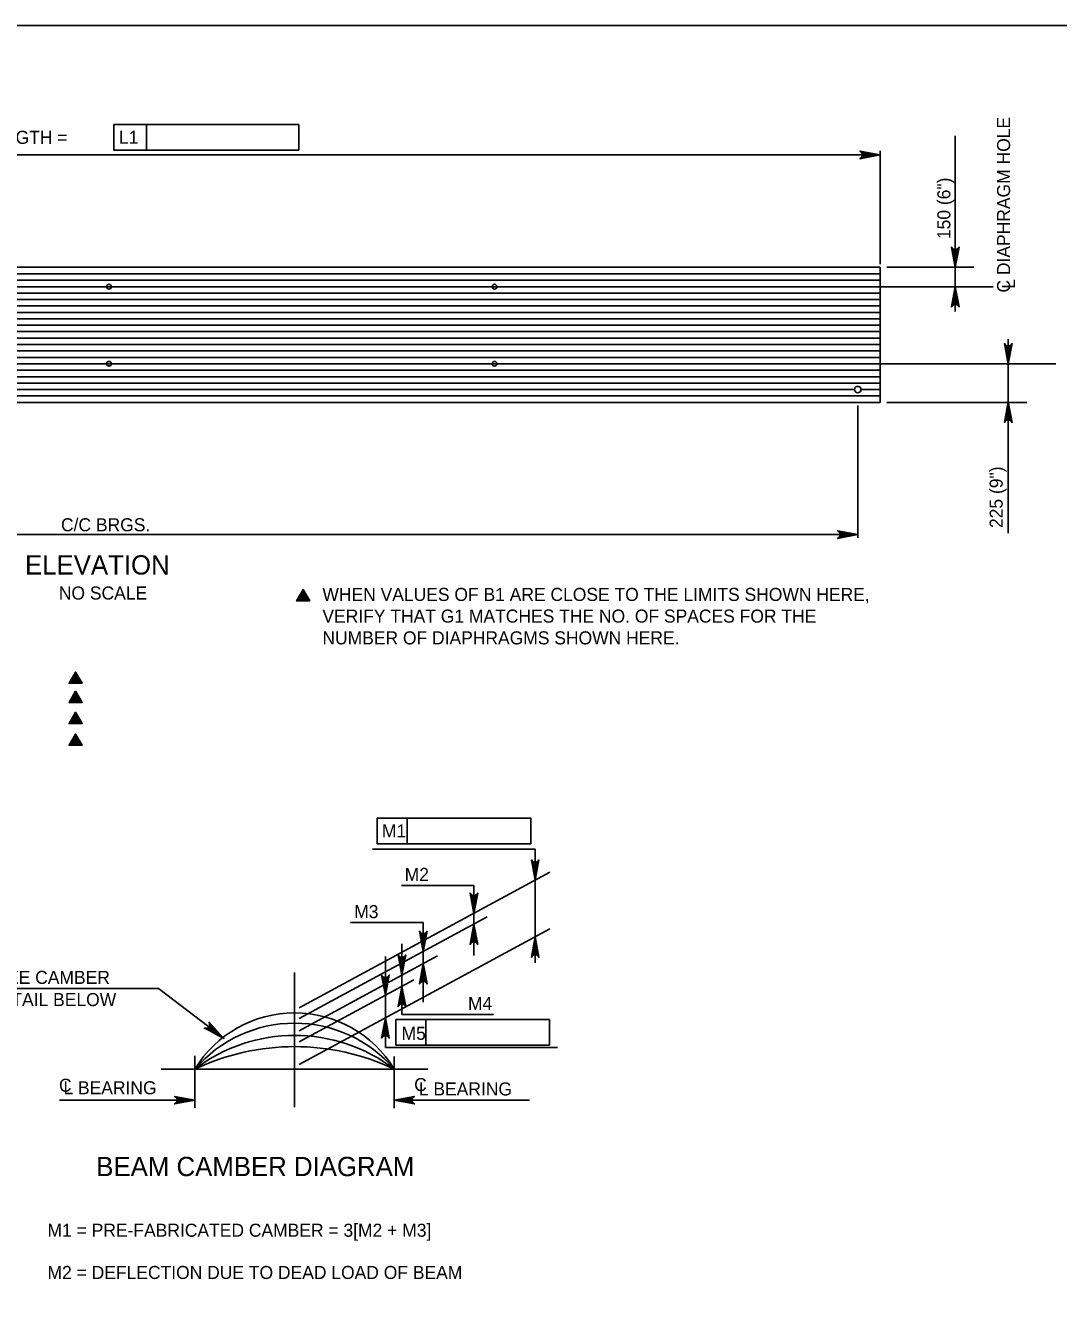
# Model space of a CAD drawing. Extents: x -13 to 81, y -176 to 0.
# Drawn here: x 48.51 to 58.01, y -56.45 to -44.75 of the extents above; entities that cross this region are included whole.
import ezdxf

# ---------------------------------------------------------------- set-up
doc = ezdxf.new("R2010")
doc.units = 0
for name, color, linetype in [('Level 1', 7, 'Continuous'), ('Level 2', 7, 'Continuous'), ('Level 4', 7, 'Continuous'), ('Level 5', 7, 'Continuous'), ('Level 6', 7, 'Continuous')]:
    doc.layers.add(name, color=color, linetype=linetype)

msp = doc.modelspace()

# ---------------------------------------------------------------- linework, layer by layer
at = {"layer": 'Level 1'}
msp.add_lwpolyline([(35.75, -65.25), (67.25, -65.25), (67.25, -44.75), (35.75, -44.75)], close=True, dxfattribs=at)
at = {"layer": 'Level 2'}
for p, q in [((42.194, -46.972), (56.367, -46.972)), ((56.367, -46.972), (56.367, -48.213)), ((42.194, -48.213), (56.367, -48.213)), ((49.758, -54.338), (52.211, -54.338))]:
    msp.add_line(p, q, dxfattribs=at)
at = {"layer": 'Level 4'}
for centre, radius in [((49.28, -47.15), 0.0221), ((52.823, -47.15), 0.0221), ((49.28, -47.858), 0.0221), ((52.823, -47.858), 0.0221), ((56.16, -48.095), 0.0295)]:
    msp.add_circle(centre, radius, dxfattribs=at)
for centre, radius, start, end in [((50.985, -54.89), 1.069, 31.1159, 148.8841), ((50.985, -55.121), 1.205, 40.5509, 139.4492), ((50.985, -55.534), 1.506, 52.5765, 127.4235), ((50.985, -56.261), 2.13, 64.5513, 115.4487)]:
    msp.add_arc(centre, radius, start, end, dxfattribs=at)
at = {"layer": 'Level 5'}
for p, q in [((49.323, -45.659), (49.626, -45.659)), ((49.323, -45.659), (49.323, -45.895)), ((49.626, -45.659), (49.626, -45.895)), ((49.626, -45.659), (51.024, -45.659)), ((51.024, -45.659), (51.024, -45.895)), ((57.056, -46.746), (57.056, -45.764)), ((42.194, -45.939), (56.367, -45.939)), ((49.323, -45.895), (51.024, -45.895)), ((56.367, -46.944), (56.367, -45.902)), ((57.056, -47.15), (57.056, -46.746)), ((56.426, -46.972), (57.226, -46.972)), ((42.468, -47.15), (57.405, -47.15)), ((57.056, -47.15), (57.056, -47.377)), ((57.543, -47.745), (57.543, -47.632)), ((42.468, -47.858), (57.979, -47.858)), ((57.543, -47.858), (57.543, -49.414)), ((56.16, -48.242), (56.16, -49.456)), ((56.426, -48.213), (57.713, -48.213)), ((42.4, -49.427), (56.16, -49.427)), ((51.064, -50.002), (51.064, -50.002)), ((48.973, -50.759), (48.973, -50.759)), ((48.973, -50.935), (48.973, -50.935)), ((48.973, -51.129), (48.973, -51.129)), ((48.973, -51.328), (48.973, -51.328)), ((51.745, -52.033), (52.019, -52.033)), ((51.745, -52.269), (51.745, -52.033)), ((52.019, -52.269), (52.019, -52.033)), ((52.019, -52.033), (53.157, -52.033)), ((53.157, -52.033), (53.157, -52.269)), ((53.157, -52.269), (51.745, -52.269)), ((53.196, -52.318), (51.701, -52.318)), ((53.196, -52.318), (53.196, -53.362)), ((51.027, -53.774), (53.331, -52.529)), ((52.633, -52.65), (51.968, -52.65)), ((52.633, -52.65), (52.633, -53.293)), ((51.027, -53.873), (52.755, -52.94)), ((51.027, -54.295), (53.331, -53.05)), ((52.168, -52.992), (51.5, -52.992)), ((52.168, -53.416), (52.168, -52.992)), ((51.972, -53.187), (51.972, -53.835)), ((51.027, -53.985), (52.299, -53.298)), ((51.82, -54.139), (51.82, -53.302)), ((52.168, -53.416), (52.168, -53.723)), ((50.985, -54.687), (50.985, -53.449)), ((51.027, -54.088), (52.08, -53.519)), ((49.734, -53.597), (47.738, -53.597)), ((50.326, -54.048), (49.734, -53.597)), ((51.916, -53.882), (52.19, -53.882)), ((51.916, -54.118), (51.916, -53.882)), ((52.812, -53.835), (51.972, -53.835)), ((52.19, -54.118), (52.19, -53.882)), ((52.19, -53.882), (53.328, -53.882)), ((53.328, -53.882), (53.328, -54.118)), ((53.4, -54.139), (51.82, -54.139)), ((53.328, -54.118), (51.916, -54.118)), ((50.069, -54.216), (50.069, -54.693)), ((51.9, -54.221), (51.9, -54.698)), ((50.069, -54.623), (48.824, -54.623)), ((51.9, -54.623), (53.145, -54.623))]:
    msp.add_line(p, q, dxfattribs=at)
for points in [[(56.367, -45.939), (56.18, -45.974), (56.195, -45.964), (56.202, -45.952), (56.204, -45.939), (56.202, -45.927), (56.195, -45.914), (56.18, -45.904), (56.367, -45.939), (56.195, -45.914), (56.202, -45.927), (56.367, -45.939), (56.204, -45.939), (56.202, -45.952), (56.367, -45.939), (56.195, -45.964)], [(57.056, -46.972), (57.021, -46.786), (57.031, -46.8), (57.043, -46.808), (57.056, -46.81), (57.068, -46.808), (57.081, -46.8), (57.091, -46.786), (57.056, -46.972), (57.081, -46.8), (57.068, -46.808), (57.056, -46.972), (57.056, -46.81), (57.043, -46.808), (57.056, -46.972), (57.031, -46.8)], [(57.056, -47.15), (57.091, -47.336), (57.081, -47.322), (57.068, -47.314), (57.056, -47.312), (57.043, -47.314), (57.031, -47.322), (57.021, -47.336), (57.056, -47.15), (57.031, -47.322), (57.043, -47.314), (57.056, -47.15), (57.056, -47.312), (57.068, -47.314), (57.056, -47.15), (57.081, -47.322)], [(57.543, -47.858), (57.508, -47.672), (57.518, -47.686), (57.53, -47.694), (57.543, -47.696), (57.555, -47.694), (57.568, -47.686), (57.578, -47.672), (57.543, -47.858), (57.568, -47.686), (57.555, -47.694), (57.543, -47.858), (57.543, -47.696), (57.53, -47.694), (57.543, -47.858), (57.518, -47.686)], [(57.543, -48.209), (57.578, -48.396), (57.568, -48.381), (57.555, -48.374), (57.543, -48.372), (57.53, -48.374), (57.518, -48.381), (57.508, -48.396), (57.543, -48.209), (57.518, -48.381), (57.53, -48.374), (57.543, -48.209), (57.543, -48.372), (57.555, -48.374), (57.543, -48.209), (57.568, -48.381)], [(56.16, -49.427), (55.974, -49.462), (55.988, -49.452), (55.995, -49.439), (55.997, -49.427), (55.995, -49.414), (55.988, -49.402), (55.974, -49.392), (56.16, -49.427), (55.988, -49.402), (55.995, -49.414), (56.16, -49.427), (55.997, -49.427), (55.995, -49.439), (56.16, -49.427), (55.988, -49.452)], [(51.004, -50.037), (51.124, -50.037), (51.064, -49.933), (51.004, -50.037)], [(51.004, -50.037), (51.064, -49.933), (51.124, -50.037), (51.004, -50.037), (51.064, -49.936), (51.122, -50.035), (51.007, -50.036), (51.064, -49.94), (51.119, -50.034), (51.009, -50.034), (51.064, -49.943), (51.117, -50.032), (51.012, -50.033), (51.064, -49.946), (51.114, -50.031), (51.015, -50.031), (51.064, -49.949), (51.111, -50.029), (51.018, -50.029), (51.064, -49.953), (51.108, -50.027), (51.021, -50.027), (51.064, -49.956), (51.105, -50.026), (51.024, -50.026), (51.064, -49.96), (51.102, -50.024), (51.027, -50.024), (51.064, -49.963), (51.099, -50.022), (51.03, -50.022), (51.064, -49.967), (51.095, -50.02), (51.033, -50.021), (51.064, -49.971), (51.092, -50.018), (51.036, -50.019), (51.064, -49.974), (51.089, -50.016), (51.04, -50.017), (51.064, -49.978), (51.086, -50.014), (51.043, -50.016), (51.064, -49.982), (51.082, -50.012), (51.047, -50.014), (51.064, -49.985), (51.079, -50.01), (51.05, -50.012), (51.064, -49.989), (51.075, -50.008), (51.053, -50.01), (51.064, -49.992), (51.072, -50.007), (51.056, -50.009), (51.064, -49.995), (51.07, -50.006), (51.059, -50.007), (51.064, -49.999), (51.067, -50.004), (51.062, -50.005), (51.064, -50.002), (51.123, -50.036), (51.064, -50.002), (51.064, -49.934), (51.064, -50.003), (51.005, -50.036)], [(48.913, -50.793), (49.033, -50.793), (48.973, -50.69), (48.913, -50.793)], [(48.913, -50.793), (48.973, -50.69), (49.033, -50.793), (48.913, -50.793), (48.973, -50.693), (49.031, -50.792), (48.916, -50.792), (48.973, -50.696), (49.028, -50.791), (48.919, -50.791), (48.973, -50.699), (49.026, -50.789), (48.921, -50.789), (48.973, -50.702), (49.023, -50.787), (48.924, -50.788), (48.973, -50.706), (49.02, -50.786), (48.927, -50.786), (48.973, -50.71), (49.017, -50.784), (48.93, -50.784), (48.973, -50.713), (49.014, -50.782), (48.933, -50.782), (48.973, -50.717), (49.011, -50.78), (48.936, -50.781), (48.973, -50.72), (49.008, -50.779), (48.939, -50.779), (48.973, -50.724), (49.004, -50.776), (48.942, -50.777), (48.973, -50.727), (49.001, -50.774), (48.945, -50.776), (48.973, -50.731), (48.998, -50.772), (48.949, -50.774), (48.973, -50.734), (48.995, -50.771), (48.952, -50.772), (48.973, -50.738), (48.991, -50.769), (48.956, -50.77), (48.973, -50.742), (48.988, -50.767), (48.959, -50.769), (48.973, -50.745), (48.984, -50.765), (48.962, -50.767), (48.973, -50.749), (48.981, -50.764), (48.965, -50.765), (48.973, -50.752), (48.979, -50.762), (48.968, -50.764), (48.973, -50.755), (48.977, -50.761), (48.971, -50.762), (48.973, -50.759), (49.032, -50.793), (48.973, -50.759), (48.973, -50.691), (48.973, -50.759), (48.913, -50.793)], [(48.913, -50.969), (49.033, -50.969), (48.973, -50.866), (48.913, -50.969)], [(48.913, -50.969), (48.973, -50.866), (49.033, -50.969), (48.913, -50.969), (48.973, -50.869), (49.031, -50.968), (48.916, -50.968), (48.973, -50.872), (49.028, -50.967), (48.919, -50.967), (48.973, -50.875), (49.026, -50.965), (48.921, -50.965), (48.973, -50.878), (49.023, -50.963), (48.924, -50.964), (48.973, -50.882), (49.02, -50.962), (48.927, -50.962), (48.973, -50.886), (49.017, -50.96), (48.93, -50.96), (48.973, -50.889), (49.014, -50.958), (48.933, -50.959), (48.973, -50.893), (49.011, -50.956), (48.936, -50.957), (48.973, -50.896), (49.008, -50.955), (48.939, -50.955), (48.973, -50.9), (49.004, -50.953), (48.942, -50.954), (48.973, -50.903), (49.001, -50.95), (48.945, -50.952), (48.973, -50.907), (48.998, -50.948), (48.949, -50.95), (48.973, -50.91), (48.995, -50.947), (48.952, -50.948), (48.973, -50.914), (48.991, -50.945), (48.956, -50.947), (48.973, -50.918), (48.988, -50.943), (48.959, -50.945), (48.973, -50.921), (48.984, -50.941), (48.962, -50.943), (48.973, -50.925), (48.981, -50.94), (48.965, -50.941), (48.973, -50.928), (48.979, -50.938), (48.968, -50.94), (48.973, -50.931), (48.977, -50.937), (48.971, -50.938), (48.973, -50.935), (49.032, -50.969), (48.973, -50.935), (48.973, -50.867), (48.973, -50.935), (48.913, -50.969)], [(48.913, -51.164), (49.033, -51.164), (48.973, -51.06), (48.913, -51.164)], [(48.913, -51.164), (48.973, -51.06), (49.033, -51.164), (48.913, -51.164), (48.973, -51.063), (49.031, -51.162), (48.916, -51.163), (48.973, -51.066), (49.028, -51.161), (48.919, -51.161), (48.973, -51.069), (49.026, -51.159), (48.921, -51.16), (48.973, -51.073), (49.023, -51.157), (48.924, -51.158), (48.973, -51.076), (49.02, -51.156), (48.927, -51.156), (48.973, -51.08), (49.017, -51.154), (48.93, -51.154), (48.973, -51.083), (49.014, -51.152), (48.933, -51.153), (48.973, -51.087), (49.011, -51.151), (48.936, -51.151), (48.973, -51.09), (49.008, -51.149), (48.939, -51.149), (48.973, -51.094), (49.004, -51.147), (48.942, -51.148), (48.973, -51.098), (49.001, -51.145), (48.945, -51.146), (48.973, -51.101), (48.998, -51.143), (48.949, -51.144), (48.973, -51.105), (48.995, -51.141), (48.952, -51.142), (48.973, -51.108), (48.991, -51.139), (48.956, -51.141), (48.973, -51.112), (48.988, -51.137), (48.959, -51.139), (48.973, -51.115), (48.984, -51.135), (48.962, -51.137), (48.973, -51.119), (48.981, -51.134), (48.965, -51.136), (48.973, -51.122), (48.979, -51.133), (48.968, -51.134), (48.973, -51.125), (48.977, -51.131), (48.971, -51.132), (48.973, -51.129), (49.032, -51.163), (48.973, -51.129), (48.973, -51.061), (48.973, -51.13), (48.913, -51.163)], [(48.913, -51.363), (49.033, -51.363), (48.973, -51.26), (48.913, -51.363)], [(48.913, -51.363), (48.973, -51.26), (49.033, -51.363), (48.913, -51.363), (48.973, -51.263), (49.031, -51.361), (48.916, -51.362), (48.973, -51.266), (49.028, -51.36), (48.919, -51.36), (48.973, -51.269), (49.026, -51.358), (48.921, -51.359), (48.973, -51.272), (49.023, -51.357), (48.924, -51.357), (48.973, -51.276), (49.02, -51.355), (48.927, -51.355), (48.973, -51.279), (49.017, -51.354), (48.93, -51.354), (48.973, -51.283), (49.014, -51.352), (48.933, -51.352), (48.973, -51.286), (49.011, -51.35), (48.936, -51.35), (48.973, -51.29), (49.008, -51.348), (48.939, -51.349), (48.973, -51.293), (49.004, -51.346), (48.942, -51.347), (48.973, -51.297), (49.001, -51.344), (48.945, -51.345), (48.973, -51.3), (48.998, -51.342), (48.949, -51.343), (48.973, -51.304), (48.995, -51.34), (48.952, -51.342), (48.973, -51.308), (48.991, -51.338), (48.956, -51.34), (48.973, -51.311), (48.988, -51.337), (48.959, -51.338), (48.973, -51.315), (48.984, -51.335), (48.962, -51.337), (48.973, -51.318), (48.981, -51.333), (48.965, -51.335), (48.973, -51.322), (48.979, -51.332), (48.968, -51.334), (48.973, -51.325), (48.977, -51.331), (48.971, -51.331), (48.973, -51.329), (49.032, -51.363), (48.973, -51.329), (48.973, -51.26), (48.973, -51.329), (48.913, -51.363)], [(53.196, -52.602), (53.161, -52.416), (53.171, -52.43), (53.183, -52.438), (53.196, -52.44), (53.208, -52.438), (53.221, -52.43), (53.231, -52.416), (53.196, -52.602), (53.221, -52.43), (53.208, -52.438), (53.196, -52.602), (53.196, -52.44), (53.183, -52.438), (53.196, -52.602), (53.171, -52.43)], [(52.633, -52.907), (52.598, -52.72), (52.608, -52.734), (52.621, -52.742), (52.633, -52.744), (52.646, -52.742), (52.658, -52.734), (52.668, -52.72), (52.633, -52.907), (52.658, -52.734), (52.646, -52.742), (52.633, -52.907), (52.633, -52.744), (52.621, -52.742), (52.633, -52.907), (52.608, -52.734)], [(52.168, -53.257), (52.133, -53.071), (52.143, -53.085), (52.155, -53.093), (52.168, -53.095), (52.18, -53.093), (52.193, -53.085), (52.203, -53.071), (52.168, -53.257), (52.193, -53.085), (52.18, -53.093), (52.168, -53.257), (52.168, -53.095), (52.155, -53.093), (52.168, -53.257), (52.143, -53.085)], [(52.633, -53.006), (52.668, -53.192), (52.658, -53.178), (52.646, -53.17), (52.633, -53.168), (52.621, -53.17), (52.608, -53.178), (52.598, -53.192), (52.633, -53.006), (52.608, -53.178), (52.621, -53.17), (52.633, -53.006), (52.633, -53.168), (52.646, -53.17), (52.633, -53.006), (52.658, -53.178)], [(53.196, -53.123), (53.231, -53.31), (53.221, -53.295), (53.208, -53.288), (53.196, -53.286), (53.183, -53.288), (53.171, -53.295), (53.161, -53.31), (53.196, -53.123), (53.171, -53.295), (53.183, -53.288), (53.196, -53.123), (53.196, -53.286), (53.208, -53.288), (53.196, -53.123), (53.221, -53.295)], [(51.972, -53.474), (51.937, -53.288), (51.947, -53.302), (51.959, -53.31), (51.972, -53.312), (51.984, -53.31), (51.997, -53.302), (52.007, -53.288), (51.972, -53.474), (51.997, -53.302), (51.984, -53.31), (51.972, -53.474), (51.972, -53.312), (51.959, -53.31), (51.972, -53.474), (51.947, -53.302)], [(52.168, -53.369), (52.203, -53.555), (52.193, -53.541), (52.18, -53.533), (52.168, -53.531), (52.155, -53.533), (52.143, -53.541), (52.133, -53.555), (52.168, -53.369), (52.143, -53.541), (52.155, -53.533), (52.168, -53.369), (52.168, -53.531), (52.18, -53.533), (52.168, -53.369), (52.193, -53.541)], [(51.82, -53.66), (51.785, -53.474), (51.795, -53.488), (51.807, -53.495), (51.82, -53.497), (51.832, -53.495), (51.845, -53.488), (51.855, -53.474), (51.82, -53.66), (51.845, -53.488), (51.832, -53.495), (51.82, -53.66), (51.82, -53.497), (51.807, -53.495), (51.82, -53.66), (51.795, -53.488)], [(51.972, -53.578), (52.007, -53.764), (51.997, -53.75), (51.984, -53.742), (51.972, -53.74), (51.959, -53.742), (51.947, -53.75), (51.937, -53.764), (51.972, -53.578), (51.947, -53.75), (51.959, -53.742), (51.972, -53.578), (51.972, -53.74), (51.984, -53.742), (51.972, -53.578), (51.997, -53.75)], [(50.326, -54.048), (50.157, -53.963), (50.174, -53.963), (50.187, -53.958), (50.197, -53.949), (50.203, -53.938), (50.204, -53.924), (50.199, -53.907), (50.326, -54.048), (50.204, -53.924), (50.203, -53.938), (50.326, -54.048), (50.197, -53.949), (50.187, -53.958), (50.326, -54.048), (50.174, -53.963)], [(51.82, -53.867), (51.855, -54.053), (51.845, -54.039), (51.832, -54.031), (51.82, -54.029), (51.807, -54.031), (51.795, -54.039), (51.785, -54.053), (51.82, -53.867), (51.795, -54.039), (51.807, -54.031), (51.82, -53.867), (51.82, -54.029), (51.832, -54.031), (51.82, -53.867), (51.845, -54.039)], [(50.069, -54.623), (49.883, -54.658), (49.897, -54.648), (49.905, -54.636), (49.907, -54.623), (49.905, -54.61), (49.897, -54.598), (49.883, -54.588), (50.069, -54.623), (49.897, -54.598), (49.905, -54.61), (50.069, -54.623), (49.907, -54.623), (49.905, -54.636), (50.069, -54.623), (49.897, -54.648)], [(51.9, -54.623), (52.086, -54.588), (52.072, -54.598), (52.065, -54.61), (52.062, -54.623), (52.065, -54.636), (52.072, -54.648), (52.086, -54.658), (51.9, -54.623), (52.072, -54.648), (52.065, -54.636), (51.9, -54.623), (52.062, -54.623), (52.065, -54.61), (51.9, -54.623), (52.072, -54.598)]]:
    msp.add_lwpolyline(points, dxfattribs=at)
for points in [[(52.613, -53.124), (52.653, -53.124), (52.633, -53.006)], [(50.253, -53.967), (50.228, -53.999), (50.336, -54.056)]]:
    msp.add_lwpolyline(points, close=True, dxfattribs=at)
at = {"layer": 'Level 6'}
for p, q in [((42.194, -47.032), (56.367, -47.032)), ((42.194, -47.091), (56.367, -47.091)), ((42.194, -47.209), (56.367, -47.209)), ((45.759, -47.15), (49.258, -47.15)), ((49.302, -47.15), (52.801, -47.15)), ((52.823, -47.15), (52.801, -47.15)), ((52.846, -47.15), (56.344, -47.15)), ((42.194, -47.268), (56.367, -47.268)), ((42.194, -47.327), (56.367, -47.327)), ((42.194, -47.386), (56.367, -47.386)), ((42.194, -47.445), (56.367, -47.445)), ((42.194, -47.504), (56.367, -47.504)), ((42.194, -47.563), (56.367, -47.563)), ((42.194, -47.622), (56.367, -47.622)), ((42.194, -47.681), (56.367, -47.681)), ((42.194, -47.74), (56.367, -47.74)), ((42.194, -47.799), (56.367, -47.799)), ((42.194, -47.917), (56.367, -47.917)), ((45.759, -47.858), (49.258, -47.858)), ((49.302, -47.858), (52.801, -47.858)), ((52.846, -47.858), (56.344, -47.858)), ((42.194, -47.977), (56.367, -47.977)), ((42.194, -48.035), (56.367, -48.035)), ((42.194, -48.154), (56.367, -48.154)), ((42.43, -48.095), (56.13, -48.095)), ((56.189, -48.095), (56.367, -48.095))]:
    msp.add_line(p, q, dxfattribs=at)

# ---------------------------------------------------------------- texts
at = {"layer": 'Level 5'}
for s, rotation, p in [('C DIAPHRAGM HOLE', 90, (57.56, -47.204)), ('L1', 359.9382, (49.372, -45.837)), ('150 (6")', 90, (57.011, -46.713)), ('L', 90, (57.605, -47.17)), ('225 (9")', 90, (57.492, -49.367))]:
    msp.add_text(s, height=0.12, rotation=rotation, dxfattribs=at).set_placement(p)
for s, height, p in [('BEAM LENGTH =', 0.12, (47.61, -45.838)), ('C/C BRGS.', 0.12, (48.839, -49.397)), ('ELEVATION', 0.1772, (48.508, -49.794)), ('NO SCALE', 0.12, (48.819, -50.024)), ('WHEN VALUES OF B1 ARE CLOSE TO THE LIMITS SHOWN HERE,', 0.12, (51.241, -50.037)), ('VERIFY THAT G1 MATCHES THE NO. OF SPACES FOR THE', 0.12, (51.241, -50.236)), ('NUMBER OF DIAPHRAGMS SHOWN HERE.', 0.12, (51.241, -50.436)), ('M1', 0.12, (51.788, -52.21)), ('M2', 0.12, (51.997, -52.609)), ('M3', 0.12, (51.533, -52.951)), ('SEE CAMBER', 0.12, (48.236, -53.555)), ('DETAIL BELOW', 0.12, (48.16, -53.759)), ('M4', 0.12, (52.579, -53.794)), ('M5', 0.12, (51.968, -54.069)), ('C', 0.12, (48.82, -54.546)), ('L BEARING', 0.12, (48.861, -54.569)), ('C', 0.12, (52.084, -54.54)), ('L BEARING', 0.12, (52.127, -54.58)), ('BEAM CAMBER DIAGRAM', 0.17717, (49.163, -55.321)), ('M1 = PRE-FABRICATED CAMBER = 3[M2 + M3]', 0.12, (48.715, -55.878)), ('M2 = DEFLECTION DUE TO DEAD LOAD OF BEAM', 0.12, (48.715, -56.266))]:
    msp.add_text(s, height=height, dxfattribs=at).set_placement(p)

doc.saveas('drawing.dxf')
